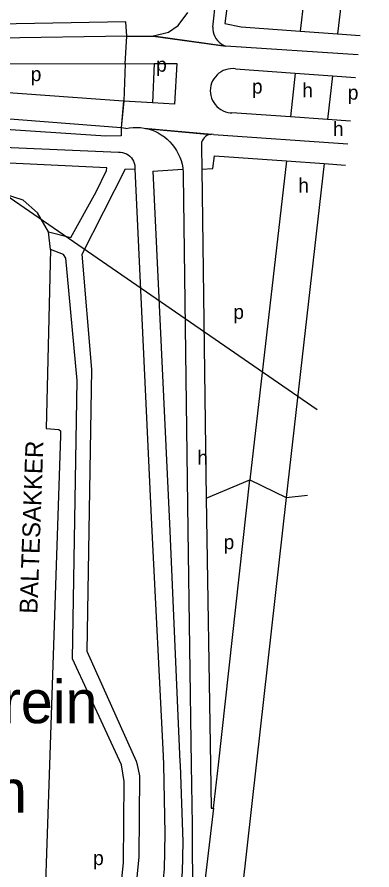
# Model space of a CAD drawing. Extents: x 159675 to 162108, y 386471 to 388472.
# Drawn here: x 161941.1 to 162040.4, y 387220.7 to 387458.8 of the extents above; entities that cross this region are included whole.
import ezdxf

# ---------------------------------------------------------------- set-up
doc = ezdxf.new("R2010")
doc.units = 0
for name, color, linetype in [('BLT_Basislijn', 7, 'Continuous'), ('BLT_Centroide', 7, 'Continuous'), ('BLT_Hoogspanningsmast_en_leidingen', 7, 'Continuous'), ('BLT_Sport_parknaam', 7, 'Continuous'), ('BLT_Straatnaam', 7, 'Continuous'), ('BLT_Vlakafsluiter', 7, 'Continuous')]:
    doc.layers.add(name, color=color, linetype=linetype)

msp = doc.modelspace()

# ---------------------------------------------------------------- linework, layer by layer
at = {"layer": 'BLT_Basislijn'}
for p, q in [((162040.38, 387536.8), (162030.75, 387454.09)), ((161995.88, 387455.96), (161996.73, 387463.69)), ((162020.28, 387454.85), (162030.75, 387454.09)), ((162030.75, 387454.09), (162037.13, 387453.63)), ((161999.28, 387450.74), (161999.49, 387450.66)), ((162036.52, 387448.29), (161999.49, 387450.66)), ((161971.4, 387445.75), (161970.97, 387435.36)), ((161971.4, 387445.75), (161979.51, 387445.82)), ((161979.51, 387445.82), (161979.04, 387434.87)), ((162002.24, 387444.34), (162018.92, 387443.12)), ((162018.92, 387443.12), (162017.63, 387430.9)), ((162018.92, 387443.12), (162029.38, 387442.35)), ((162029.38, 387442.35), (162027.97, 387430.18)), ((162029.38, 387442.35), (162035.78, 387441.88)), ((161979.04, 387434.87), (161970.97, 387435.36)), ((162017.63, 387430.9), (162001.18, 387432.05)), ((162027.97, 387430.18), (162017.63, 387430.9)), ((162034.38, 387429.73), (162027.97, 387430.18)), ((161971.6, 387427.72), (161970.28, 387427.83)), ((161996.1, 387426.03), (162033.65, 387423.43)), ((161992.7, 387422.64), (161992.79, 387416.32)), ((162016.48, 387418.64), (162006.27, 387329.56)), ((162016.48, 387418.64), (162027.04, 387417.88)), ((161974.07, 387416.34), (161978.77, 387317.15)), ((161979.1, 387415.76), (161987.52, 387416.33)), ((161979.1, 387415.76), (161983.76, 387317.39)), ((161992.79, 387416.32), (161993.98, 387324.48)), ((162027.04, 387417.88), (162016.44, 387324.69)), ((162027.04, 387417.88), (162032.96, 387417.46)), ((161987.62, 387414.79), (161988.9, 387315.57)), ((161950.53, 387393.86), (161949.99, 387398.82)), ((161997.43, 387250), (162006.27, 387329.56)), ((161993.98, 387324.48), (161995.25, 387250)), ((162016.44, 387324.69), (162008.02, 387250)), ((161978.77, 387317.15), (161982.03, 387252.54)), ((161983.76, 387317.39), (161986.69, 387250.85)), ((161988.9, 387315.57), (161989.84, 387250)), ((161982.03, 387252.54), (161982.08, 387250)), ((161986.69, 387250.85), (161986.72, 387250)), ((161989.84, 387250), (161990.08, 387233.25)), ((162008.02, 387250), (162003.51, 387209.95))]:
    msp.add_line(p, q, dxfattribs=at)
for points in [[(162022.36, 387472.41), (162020.28, 387454.85)], [(161996.73, 387463.69), (162000.12, 387463.38), (161999.27, 387457.02), (162003.79, 387456.03), (162020.28, 387454.85)], [(161979.32, 387453.52), (161983.54, 387454.57), (161986.21, 387456.45), (161988.89, 387460.1)], [(161971.86, 387453.43), (161971.54, 387457.44), (161900, 387456.15), (161843.29, 387455.63), (161781.29, 387458.53), (161780.84, 387454.96)], [(161971.81, 387453.43), (161900, 387452.31), (161840.77, 387451.65), (161817.7, 387452.39), (161780.84, 387454.96)], [(161995.88, 387455.96), (161995.9, 387455.3), (161996.01, 387454.65), (161996.18, 387454.01), (161996.44, 387453.4), (161996.77, 387452.82), (161997.16, 387452.29), (161997.62, 387451.81), (161998.12, 387451.39), (161998.68, 387451.03), (161999.28, 387450.74)], [(161971.86, 387453.43), (161971.81, 387453.43)], [(161971.86, 387453.43), (161979.18, 387453.49)], [(161979.18, 387453.49), (161979.32, 387453.52)], [(161971.34, 387445.75), (161900, 387445.55), (161879.82, 387445.29), (161877.39, 387444.94), (161877.33, 387443.99), (161877.53, 387441.95), (161900, 387440.51), (161970.92, 387435.37)], [(161971.4, 387445.75), (161971.34, 387445.75)], [(161979.51, 387445.82), (161985.8, 387445.83), (161985.14, 387434.52), (161979.04, 387434.87)], [(162002.24, 387444.34), (162001.54, 387444.4), (162000.84, 387444.38), (162000.14, 387444.28), (161999.46, 387444.1), (161998.81, 387443.85), (161998.18, 387443.52), (161997.6, 387443.12), (161997.07, 387442.66), (161996.6, 387442.15), (161996.18, 387441.58), (161995.84, 387440.97), (161995.56, 387440.32), (161995.36, 387439.65), (161995.24, 387438.95), (161995.19, 387438.25), (161995.23, 387437.55), (161995.35, 387436.86), (161995.54, 387436.18), (161995.81, 387435.53), (161996.15, 387434.92), (161996.56, 387434.35), (161997.03, 387433.83), (161997.56, 387433.36), (161998.14, 387432.96), (161998.75, 387432.62), (161999.41, 387432.36), (162000.08, 387432.18), (162000.78, 387432.07), (162001.18, 387432.05)], [(161970.28, 387427.83), (161970.24, 387425.67), (161966, 387425.59), (161900, 387429.89), (161780.31, 387439.29), (161779.74, 387439.56), (161779.77, 387442.79)], [(161970.23, 387427.83), (161900.83, 387433.24), (161779.77, 387442.79)], [(161970.92, 387435.37), (161970.97, 387435.36)], [(161779.54, 387434.55), (161900, 387425.32), (161937.32, 387422.45), (161969.5, 387421.05)], [(161970.28, 387427.83), (161970.23, 387427.83)], [(161971.6, 387427.72), (161972.62, 387427.9), (161973.64, 387428), (161974.67, 387428.01), (161975.7, 387427.95), (161976.71, 387427.81)], [(161976.71, 387427.81), (161977.11, 387427.72)], [(161977.11, 387427.72), (161977.72, 387427.59), (161978.71, 387427.29), (161979.67, 387426.91), (161980.59, 387426.47), (161981.48, 387425.95), (161982.33, 387425.36), (161983.13, 387424.71), (161983.87, 387424.01), (161984.56, 387423.24), (161985.19, 387422.42), (161985.75, 387421.56), (161986.24, 387420.66), (161986.67, 387419.72), (161987.01, 387418.75), (161987.28, 387417.76), (161987.48, 387416.74), (161987.52, 387416.33)], [(161995.34, 387426.04), (161995.12, 387426.02), (161994.65, 387425.89), (161994.21, 387425.69), (161993.8, 387425.42), (161993.45, 387425.09), (161993.15, 387424.7), (161992.92, 387424.27), (161992.76, 387423.81), (161992.68, 387423.33), (161992.68, 387422.84), (161992.7, 387422.64)], [(161995.61, 387426.06), (161995.34, 387426.04)], [(161996.1, 387426.03), (161995.61, 387426.06)], [(161969.5, 387421.05), (161970.09, 387421.06), (161970.66, 387420.98), (161971.23, 387420.83), (161971.76, 387420.61), (161972.26, 387420.31), (161972.72, 387419.95), (161973.12, 387419.52), (161973.46, 387419.05), (161973.73, 387418.53), (161973.93, 387417.99), (161974.05, 387417.42), (161974.1, 387416.84), (161974.07, 387416.34)], [(161949.99, 387398.82), (161956.23, 387397.27), (161963.29, 387410.04), (161966.13, 387415.94), (161966.21, 387416.69), (161929.16, 387418.5), (161916.53, 387419.54)], [(161992.79, 387416.32), (161995.88, 387416.49), (161996.31, 387420.09), (162016.48, 387418.64)], [(161960.72, 387281.65), (161962.07, 387360.4), (161959.33, 387392.57), (161971.45, 387416.45), (161974.07, 387416.34)], [(161987.52, 387416.33), (161987.59, 387415.72), (161987.62, 387414.79)], [(161949.99, 387398.82), (161946.91, 387404.16), (161942.89, 387407.66), (161937.89, 387409.24), (161926.34, 387409.32), (161914.52, 387409.83)], [(161950.53, 387393.86), (161949.26, 387343.89), (161952.82, 387343.62), (161953.28, 387343.28), (161953.31, 387341.93), (161950.18, 387250)], [(161970.34, 387250), (161956.62, 387279.6), (161957.96, 387357.29), (161954.78, 387391.52), (161954.1, 387392.52), (161950.53, 387393.86)], [(161974.79, 387250), (161974.57, 387250.93), (161960.72, 387281.65)], [(161950.18, 387250), (161948.22, 387192.31), (161947.92, 387191.52), (161944.8, 387191.33), (161943.81, 387169.8)], [(161943.81, 387169.8), (161957.53, 387169.58), (161969.1, 387205.88), (161970.95, 387222.69), (161971.14, 387245.35), (161970.34, 387250)], [(161976.65, 387168.83), (161961.94, 387169.46), (161961.9, 387169.74), (161973.48, 387206.33), (161975.29, 387224.34), (161975.52, 387246.95), (161974.79, 387250)], [(161982.08, 387250), (161982.45, 387230.84), (161982.24, 387220.87), (161976.65, 387168.83)], [(161986.72, 387250), (161987.54, 387228.5), (161987.33, 387220.02), (161977.37, 387131.4)], [(161995.25, 387250), (161995.46, 387237.94), (161996.1, 387237.94)], [(161996.1, 387237.94), (161997.43, 387250)], [(161990.08, 387233.25), (161990.29, 387189.49)]]:
    msp.add_lwpolyline(points, dxfattribs=at)
at = {"layer": 'BLT_Hoogspanningsmast_en_leidingen'}
msp.add_line((161937.71, 387409.34), (162025.09, 387349.19), dxfattribs=at)
at = {"layer": 'BLT_Vlakafsluiter'}
for p, q in [((161971.34, 387445.75), (161971.81, 387453.43)), ((161971.4, 387445.75), (161971.86, 387453.43)), ((161979.18, 387453.49), (161999.49, 387450.66)), ((161979.32, 387453.52), (161999.28, 387450.74)), ((161970.92, 387435.37), (161970.23, 387427.83)), ((161970.97, 387435.36), (161970.28, 387427.83)), ((161976.71, 387427.81), (161995.61, 387426.06)), ((161977.11, 387427.72), (161995.34, 387426.04)), ((161993.98, 387324.48), (162006.27, 387329.56)), ((162006.27, 387329.56), (162016.44, 387324.69)), ((162016.44, 387324.69), (162022.38, 387325.3)), ((161996.1, 387237.94), (161990.29, 387189.49))]:
    msp.add_line(p, q, dxfattribs=at)

# ---------------------------------------------------------------- texts
at = {"layer": 'BLT_Centroide'}
for s, p in [('p', (161980.04, 387443.55)), ('p', (161944.98, 387440.9)), ('p', (162006.83, 387437.43)), ('h', (162020.89, 387436.35)), ('p', (162033.63, 387435.74)), ('h', (162029.46, 387425.61)), ('h', (162019.77, 387409.8)), ('p', (162001.61, 387374.49)), ('h', (161991.56, 387333.79)), ('p', (161998.91, 387310.22)), ('p', (161962.42, 387222.02))]:
    msp.add_text(s, height=4, dxfattribs=at).set_placement(p)
at = {"layer": 'BLT_Sport_parknaam'}
for s, p in [('Bedrijventerrein', (161851.25, 387261.65)), ('Vlokhoven', (161868.97, 387236.65))]:
    msp.add_text(s, height=12, dxfattribs=at).set_placement(p)
at = {"layer": 'BLT_Straatnaam'}
msp.add_text('BALTESAKKER', height=4.9999, rotation=87.9467, dxfattribs=at).set_placement((161946.81, 387292.15))

doc.saveas('drawing.dxf')
